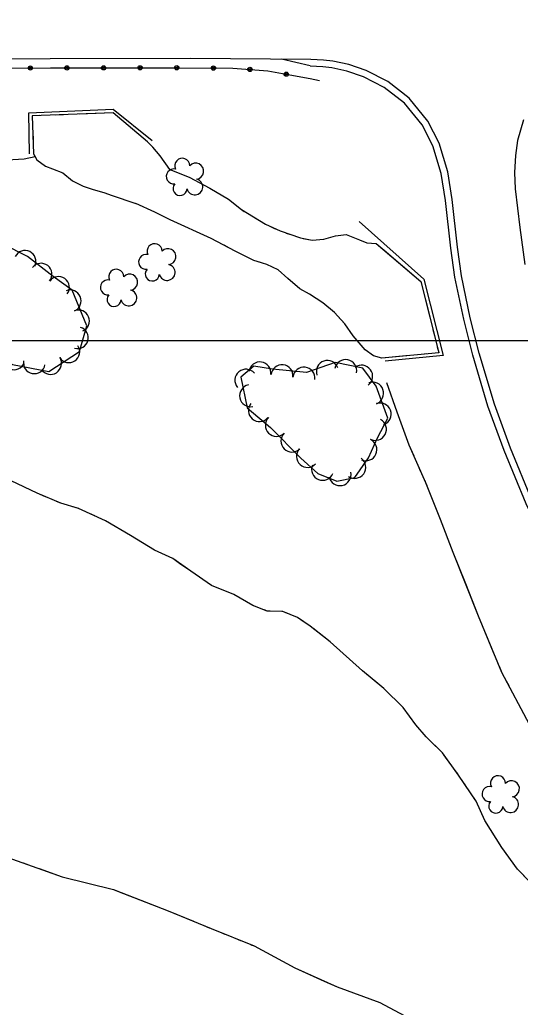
# Model space of a CAD drawing. Extents: x 353423 to 364002, y 127000 to 201942.
# Drawn here: x 360203.9 to 360389.6, y 147752.8 to 148118.9 of the extents above; entities that cross this region are included whole.
import ezdxf

# ---------------------------------------------------------------- set-up
doc = ezdxf.new("R2010")
doc.units = 0
for name, color, linetype in [('E_DTM_SlopeBottom', 7, 'Continuous'), ('E_DTM_SlopeTop', 7, 'Continuous'), ('E_FEN_Generic', 7, 'Continuous'), ('E_LAND_TreeLine', 7, 'Continuous'), ('E_MISCPROP', 7, 'Continuous'), ('E_STRUCT_WingWall', 7, 'Continuous')]:
    doc.layers.add(name, color=color, linetype=linetype)

msp = doc.modelspace()

# ---------------------------------------------------------------- linework, layer by layer
at = {"layer": 'E_DTM_SlopeBottom'}
for points in [[(360207.43, 148069.18), (360207.28, 148084.47), (360238.55, 148085.8), (360253.05, 148074.18)], [(360329.81, 148044.14), (360353.88, 148022.74), (360361.01, 147994.51), (360339.49, 147992.4)]]:
    msp.add_lwpolyline(points, dxfattribs=at)
at = {"layer": 'E_DTM_SlopeTop'}
for points in [[(360311.88, 148104.25), (360267.11, 148104.56), (360215.21, 148104.49), (360168.94, 148104.36), (360114.46, 148104.13), (360083.07, 148104.44), (360051.59, 148105.17), (360011.72, 148106.59), (359969.15, 148108.04), (359934.63, 148109.1), (359886.97, 148110.69), (359850.34, 148111.82), (359807.75, 148113.04), (359764.02, 148114.52), (359725.17, 148115.78), (359685.35, 148117.07), (359623.69, 148117.98), (359560.81, 148118.58), (359511.41, 148119.12), (359472.24, 148119.52), (359443.1, 148119.87)], [(360311.72, 148101.86), (360301.07, 148104.33)], [(360463.29, 147842.16), (360448.22, 147858.12), (360433.3, 147876.08), (360421.79, 147891.86), (360411.65, 147907.28), (360402.67, 147923.05), (360394.08, 147940.53), (360385.96, 147960.12), (360380.04, 147976.46), (360374.4, 147995.31), (360371.09, 148008.45), (360367.85, 148023.93), (360366.34, 148034.6), (360364.38, 148052.27), (360362.73, 148062.54), (360359.54, 148073.14), (360355.39, 148081.36), (360348.41, 148089.81), (360340.52, 148095.99), (360332.4, 148100.07), (360325.99, 148102.31), (360320.13, 148103.58), (360316.59, 148103.93), (360311.88, 148104.25)], [(360461.48, 147840.44), (360446.35, 147856.46), (360431.33, 147874.54), (360419.74, 147890.44), (360409.51, 147905.98), (360400.46, 147921.88), (360391.8, 147939.5), (360383.63, 147959.22), (360377.66, 147975.67), (360371.99, 147994.64), (360368.65, 148007.89), (360365.39, 148023.49), (360363.86, 148034.28), (360361.9, 148051.94), (360360.29, 148061.98), (360357.21, 148072.21), (360353.28, 148079.98), (360346.65, 148088.01), (360339.17, 148093.87), (360331.42, 148097.77), (360325.31, 148099.9), (360319.75, 148101.11), (360316.39, 148101.43), (360311.71, 148101.76)], [(360390.8, 148081.78), (360388.59, 148074.17), (360387.83, 148068.66), (360387.45, 148062.31), (360387.79, 148056.27), (360389.46, 148041.97), (360391.35, 148028.14)]]:
    msp.add_lwpolyline(points, dxfattribs=at)
at = {"layer": 'E_FEN_Generic'}
for points in [[(360216.23, 148023.77), (360206.78, 148031.22), (360197.67, 148035.71), (360188.96, 148041.43), (360175.85, 148054.54), (360162.05, 148063.76), (360144.56, 148066.5), (360126.64, 148067.02), (360112.31, 148062.58), (360104.61, 148052.11), (360112.58, 148041.43), (360127.24, 148039.79), (360134.26, 148031.55), (360140.36, 148023.89), (360157.51, 148025.74), (360166.98, 148017.16), (360175.44, 148006.05), (360189.05, 147996.21), (360201.17, 147991.18), (360214.72, 147988.56), (360226.04, 147995.89), (360228.75, 148005.5), (360223.27, 148018.65), (360216.23, 148023.77)], [(360288.31, 147975.09), (360296.9, 147967.81), (360308.21, 147956.4), (360314.53, 147950.68), (360321.5, 147947.85), (360328.2, 147949.26), (360333.33, 147956.52), (360336.66, 147963.98), (360340.47, 147971.24), (360336.16, 147983.09), (360331.24, 147989.72), (360320.95, 147991.82), (360310.32, 147988.1), (360297.73, 147989.45), (360290.7, 147990.47), (360285.93, 147986.46), (360288.31, 147975.09)]]:
    msp.add_lwpolyline(points, dxfattribs=at)
for centre, radius, start, end in [((360264.18, 148064.82), 2.78, 359.468, 207.241), ((360261.05, 148060.85), 2.78, 76.145, 277.1561), ((360269.16, 148062.8), 2.97, 276.4971, 137.731), ((360268.85, 148056.95), 2.97, 194.148, 77.1212), ((360263.36, 148056.37), 2.61, 138.8532, 356.7858), ((360253.89, 148033.14), 2.78, 359.468, 207.241), ((360258.87, 148031.11), 2.97, 276.4971, 137.731), ((360205.81, 148029.35), 4.03, 333.7656, 153.7503), ((360250.76, 148029.16), 2.78, 76.145, 277.1561), ((360211.77, 148024.61), 4.03, 321.7574, 141.7421), ((360239.69, 148023.68), 2.78, 359.468, 207.241), ((360253.07, 148024.68), 2.61, 138.8532, 356.7858), ((360258.56, 148025.26), 2.97, 194.148, 77.1212), ((360218.25, 148019.69), 4.03, 324.0006, 143.9853), ((360244.67, 148021.65), 2.97, 276.4971, 137.731), ((360236.56, 148019.7), 2.78, 76.145, 277.1561), ((360222.63, 148014.72), 4.03, 292.6161, 112.6008), ((360238.87, 148015.22), 2.61, 138.8532, 356.7858), ((360244.36, 148015.8), 2.97, 194.148, 77.1212), ((360225.72, 148007.28), 4.03, 292.6161, 112.6008), ((360225.29, 148001.02), 4.03, 254.2168, 74.2015), ((360222.1, 147995.86), 4.03, 212.9542, 32.9389), ((360201.79, 147993.21), 4.03, 157.4822, 337.4669), ((360215.34, 147991.47), 4.03, 212.9542, 32.9389), ((360209.28, 147991.76), 4.03, 169.0333, 349.018), ((360293, 147987.97), 4.1, 351.7578, 171.7424), ((360301.21, 147986.92), 4.1, 353.8454, 173.8301), ((360309.36, 147986.04), 4.1, 353.8454, 173.8301), ((360318.07, 147988.54), 4.1, 19.3001, 199.2848), ((360324.83, 147988.84), 4.1, 348.4817, 168.4663), ((360330.76, 147986.76), 4.1, 306.5942, 126.5789), ((360287.83, 147985.25), 4.1, 40.0475, 220.0322), ((360289.57, 147979.54), 4.1, 101.8039, 281.7886), ((360334.84, 147980.45), 4.1, 289.9978, 109.9824), ((360292.82, 147974.07), 4.1, 139.7292, 319.7139), ((360337.64, 147972.75), 4.1, 289.9978, 109.9824), ((360299.15, 147968.58), 4.1, 134.7731, 314.7578), ((360335.87, 147967.09), 4.1, 242.3178, 62.3025), ((360304.92, 147962.76), 4.1, 134.7731, 314.7578), ((360332.34, 147959.55), 4.1, 246.011, 65.9957), ((360310.66, 147957.08), 4.1, 137.852, 317.8367), ((360316.3, 147952.28), 4.1, 157.8936, 337.8783), ((360328.21, 147953), 4.1, 234.7089, 54.6936), ((360322.73, 147950.3), 4.1, 191.8873, 11.8719), ((360381.39, 147835.86), 2.78, 359.468, 207.241), ((360386.37, 147833.83), 2.97, 276.4971, 137.731), ((360378.25, 147831.89), 2.78, 76.145, 277.1561), ((360380.57, 147827.41), 2.61, 138.8532, 356.7858), ((360386.06, 147827.99), 2.97, 194.148, 77.1212)]:
    msp.add_arc(centre, radius, start, end, dxfattribs=at)
at = {"layer": 'E_LAND_TreeLine'}
for p, q in [((358000, 148000), (363000, 148000)), ((359000, 148000), (363000, 148000)), ((359000, 148000), (360500, 148000)), ((360000, 148000), (362000, 148000))]:
    msp.add_line(p, q, dxfattribs=at)
at = {"layer": 'E_MISCPROP'}
msp.add_lwpolyline([(359962.52, 148099.68), (359974.65, 148101.83), (359988.53, 148103.1), (360000.94, 148103.42), (360013.24, 148102.94), (360036.12, 148102.39), (360078.02, 148101.06), (360110.86, 148100.64), (360150.69, 148100.68), (360215.24, 148101.09), (360261.98, 148101.12), (360283.02, 148100.96), (360295.9, 148100.02), (360304.16, 148098.49), (360311.72, 148097.17), (360315.13, 148096.43)], dxfattribs=at)
msp.add_lwpolyline([(359962.52, 148099.68), (359974.65, 148101.83), (359988.53, 148103.1), (360000.94, 148103.42), (360013.24, 148102.94), (360036.12, 148102.39), (360078.02, 148101.06), (360110.86, 148100.64), (360150.69, 148100.68), (360215.24, 148101.09), (360261.98, 148101.12), (360283.02, 148100.96), (360295.9, 148100.02), (360304.16, 148098.49), (360311.72, 148097.17), (360315.13, 148096.43)], dxfattribs=at)
for centre, radius in [((360207.8, 148101.04), 0.791), ((360207.8, 148101.04), 0.399), ((360221.39, 148101.09), 0.791), ((360221.39, 148101.09), 0.399), ((360234.97, 148101.1), 0.791), ((360234.97, 148101.1), 0.399), ((360248.56, 148101.11), 0.791), ((360248.56, 148101.11), 0.399), ((360262.15, 148101.12), 0.791), ((360262.15, 148101.12), 0.399), ((360275.74, 148101.02), 0.791), ((360275.74, 148101.02), 0.399), ((360289.31, 148100.5), 0.791), ((360289.31, 148100.5), 0.399), ((360302.76, 148098.75), 0.791), ((360302.76, 148098.75), 0.399)]:
    msp.add_circle(centre, radius, dxfattribs=at)
at = {"layer": 'E_STRUCT_WingWall'}
for points in [[(360259.57, 148063.44), (360256.03, 148068.46), (360253.24, 148071.7), (360251.32, 148073.65), (360238.51, 148084.36), (360208.52, 148083.28), (360208.97, 148069.23), (360210.17, 148066.99), (360213.4, 148064.69), (360216.08, 148063.61), (360219.82, 148062.16), (360223.5, 148059.27), (360227.43, 148057.19), (360230.7, 148056.11), (360235.43, 148054.74), (360237.77, 148053.89), (360246.97, 148050.8)], [(360211.34, 148083.38), (360208.52, 148083.28), (360208.52, 148083.18)], [(360220.12, 148083.7), (360217.19, 148083.59)], [(360259.57, 148063.44), (360256.03, 148068.46), (360253.24, 148071.7), (360251.32, 148073.65), (360238.51, 148084.36), (360225.97, 148083.91)], [(360208.71, 148077.33), (360208.8, 148074.4)], [(360209.54, 148068.16), (360205.49, 148067.22), (360201.26, 148066.96), (360197.09, 148066.62), (360193.69, 148066.5), (360188.42, 148066.84), (360181.87, 148067.69)], [(360209.54, 148068.16), (360205.49, 148067.22), (360201.26, 148066.96)], [(360209.29, 148068.63), (360210.17, 148066.99), (360213.4, 148064.69), (360216.08, 148063.61), (360219.82, 148062.16), (360223.5, 148059.27), (360227.43, 148057.19), (360230.7, 148056.11), (360235.43, 148054.74), (360237.77, 148053.89), (360246.97, 148050.8)], [(360259.57, 148063.44), (360266.78, 148060.56), (360274.48, 148056.53), (360281.37, 148052.42), (360286.12, 148048.55), (360295.03, 148043.16), (360300.55, 148040.64), (360308.04, 148038.05), (360312.46, 148037.21), (360316.7, 148037.53), (360321.11, 148038.8), (360324.98, 148039.27), (360330, 148037.32), (360332.74, 148036.21), (360336.18, 148036.01), (360352.74, 148021.95), (360359.37, 147995.49), (360338.21, 147993.51), (360335.23, 147994.35), (360332.03, 147996.59), (360327.58, 148001.71), (360324.47, 148006.14), (360320.72, 148010.44), (360316.36, 148013.99), (360311.46, 148017.16), (360307.86, 148019.17), (360303.42, 148023.02), (360299.8, 148026.23), (360295.56, 148028.24), (360290.7, 148029.7), (360283.86, 148033.19), (360274.89, 148037.84), (360259.65, 148044.72), (360254.04, 148047.65), (360246.97, 148050.8)], [(360259.57, 148063.44), (360266.78, 148060.56), (360274.48, 148056.53), (360281.37, 148052.42), (360286.12, 148048.55), (360287.21, 148047.89)], [(360275.85, 148037.34), (360274.89, 148037.84), (360259.65, 148044.72), (360254.04, 148047.65), (360246.97, 148050.8)], [(360290.97, 148045.61), (360292.85, 148044.48)], [(360296.72, 148042.39), (360298.72, 148041.47)], [(360302.8, 148039.86), (360304.88, 148039.14)], [(360309.07, 148037.85), (360312.46, 148037.21), (360316.7, 148037.53), (360321.11, 148038.8), (360324.98, 148039.27), (360330, 148037.32), (360332.74, 148036.21), (360336.18, 148036.01), (360339.16, 148033.48)], [(360281.71, 148034.3), (360279.76, 148035.32)], [(360287.58, 148031.29), (360285.62, 148032.29)], [(360339.16, 148033.48), (360352.74, 148021.95), (360356.16, 148008.31)], [(360293.66, 148028.81), (360291.56, 148029.44)], [(360322.89, 148007.95), (360320.72, 148010.44), (360316.36, 148013.99), (360311.46, 148017.16), (360307.86, 148019.17), (360303.42, 148023.02), (360299.8, 148026.23), (360297.74, 148027.21)], [(360348.45, 147994.47), (360338.21, 147993.51), (360335.23, 147994.35), (360332.03, 147996.59), (360327.58, 148001.71), (360324.47, 148006.14), (360322.89, 148007.95)], [(360357.23, 148004.04), (360357.76, 148001.91)], [(360358.83, 147997.64), (360359.36, 147995.51)], [(360355.02, 147995.08), (360352.83, 147994.88)], [(360463.8, 147783.61), (360442.48, 147800.55), (360422.3, 147819.62), (360406.16, 147839.74), (360393.1, 147857.66), (360382.85, 147876.92), (360374.18, 147897.87), (360364.72, 147921.46), (360360.04, 147933.68), (360354.56, 147947.31), (360348.39, 147961.26), (360343.92, 147973.46), (360340.08, 147984.29)], [(360350.23, 147957.09), (360348.39, 147961.26), (360343.92, 147973.46), (360340.08, 147984.29)], [(360213.43, 147942.09), (360210.34, 147943.4), (360200.71, 147948.02), (360191.13, 147955.14), (360186.73, 147958.85)], [(360352.66, 147951.59), (360351.85, 147953.42)], [(360393.07, 147799.5), (360388.6, 147803.97), (360382.84, 147812.06), (360376.48, 147822.07), (360373.25, 147829.26), (360366.76, 147838.85), (360360.75, 147847.11), (360354.7, 147853.06), (360350.85, 147857.58), (360346.14, 147863.93), (360338.97, 147871.05), (360331.1, 147877.51), (360319.13, 147888.34), (360311.72, 147894.14), (360307.01, 147897.3), (360301.47, 147899.5), (360295.75, 147899.71), (360290.39, 147901.73), (360283.27, 147905.91), (360274.99, 147909.19), (360267.41, 147914.44), (360260.75, 147919.14), (360253.88, 147922.26), (360245.03, 147927.7), (360235.7, 147933.16), (360225.64, 147937.79), (360219.08, 147939.7), (360210.34, 147943.4), (360200.71, 147948.02)], [(360355.05, 147946.08), (360354.56, 147947.31), (360354.29, 147947.93)], [(360357.3, 147940.5), (360356.55, 147942.36)], [(360219.5, 147939.58), (360219.08, 147939.7), (360217.47, 147940.38)], [(360225.79, 147937.72), (360225.64, 147937.79), (360223.7, 147938.35)], [(360231.76, 147934.97), (360229.77, 147935.89)], [(360369.41, 147909.75), (360364.72, 147921.46), (360360.04, 147933.68), (360358.79, 147936.78)], [(360263.22, 147917.39), (360260.75, 147919.14), (360253.88, 147922.26), (360245.03, 147927.7), (360235.73, 147933.14)], [(360290.6, 147901.65), (360290.39, 147901.73), (360283.27, 147905.91), (360274.99, 147909.19), (360267.41, 147914.44), (360263.22, 147917.39)], [(360380.39, 147882.86), (360374.18, 147897.87), (360369.41, 147909.75)], [(360296.81, 147899.68), (360295.75, 147899.71), (360294.7, 147900.11)], [(360303.24, 147898.8), (360301.47, 147899.5), (360301.19, 147899.51)], [(360309.1, 147895.9), (360307.28, 147897.12)], [(360336.82, 147872.82), (360331.1, 147877.51), (360319.13, 147888.34), (360312.68, 147893.39)], [(360382.69, 147877.3), (360381.92, 147879.15)], [(360358.27, 147849.55), (360354.7, 147853.06), (360350.85, 147857.58), (360346.14, 147863.93), (360338.97, 147871.05), (360336.82, 147872.82)], [(360385.47, 147871.98), (360384.53, 147873.75)], [(360388.3, 147866.68), (360387.36, 147868.45)], [(360362.56, 147844.62), (360361.27, 147846.39)], [(360366.42, 147839.31), (360365.14, 147841.08)], [(360370.12, 147833.89), (360368.89, 147835.7)], [(360389.2, 147803.37), (360388.6, 147803.97), (360382.84, 147812.06), (360376.48, 147822.07), (360373.25, 147829.26), (360372.58, 147830.26)], [(360195.54, 147809.74), (360219.67, 147801.21), (360238.64, 147796.46), (360258.93, 147788.61), (360274.94, 147782.02), (360290.83, 147775.56), (360305.94, 147767.48), (360321.65, 147760.34), (360337.57, 147754.58), (360362.95, 147740.95), (360382.88, 147729.57), (360401.92, 147716.34), (360420.7, 147707.9), (360435.89, 147701.88), (360451.8, 147693.96), (360465.54, 147686.62)], [(360205.12, 147806.35), (360207.09, 147805.65)], [(360211.04, 147804.26), (360219.67, 147801.21), (360238.64, 147796.46), (360240.16, 147795.87)], [(360412.83, 147782.27), (360405.12, 147787.96), (360398.41, 147794.39), (360393.07, 147799.5), (360389.2, 147803.37)], [(360240.16, 147795.87), (360258.93, 147788.61), (360268.38, 147784.72)], [(360272.25, 147783.12), (360274.19, 147782.33)], [(360278.06, 147780.75), (360280, 147779.96)], [(360283.88, 147778.38), (360285.82, 147777.6)], [(360289.7, 147776.02), (360290.83, 147775.56), (360305.94, 147767.48), (360316.85, 147762.52)], [(360316.85, 147762.52), (360321.65, 147760.34), (360337.57, 147754.58), (360344.75, 147750.73)]]:
    msp.add_lwpolyline(points, dxfattribs=at)

doc.saveas('drawing.dxf')
